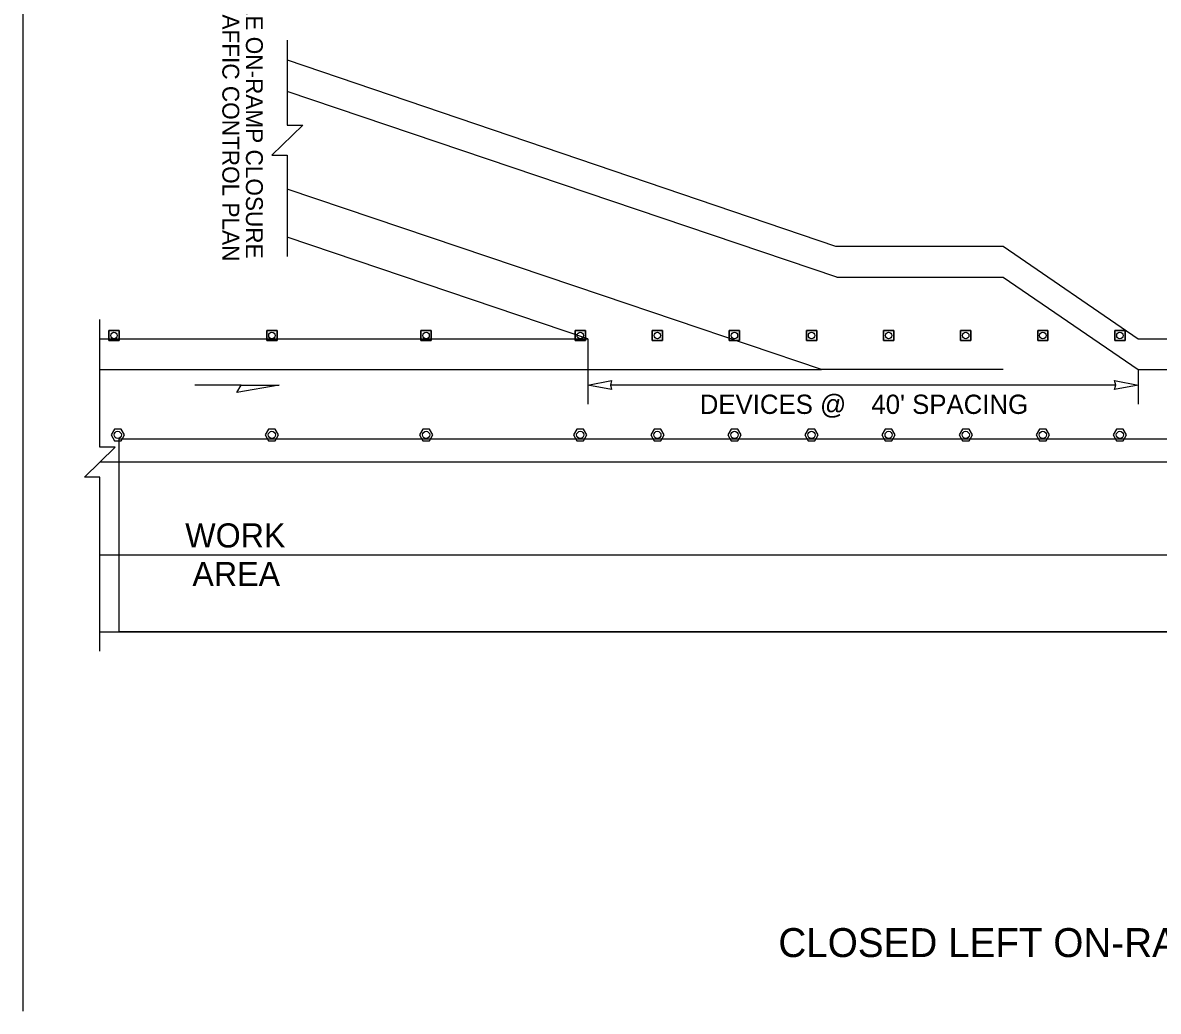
# Model space of a CAD drawing. Extents: x 99999 to 100116, y 99995 to 100013.
# Drawn here: x 100087.875 to 100092.589, y 100001.576 to 100005.677 of the extents above; entities that cross this region are included whole.
import ezdxf

# ---------------------------------------------------------------- set-up
doc = ezdxf.new("R2010")
doc.units = 0
for name, color, linetype in [('RD_MK_LineEdgeYellow', 7, 'Continuous'), ('RD_MK_LineLane', 7, 'Continuous'), ('SH_DE_DetailHeading2Text', 7, 'Continuous'), ('TR_WZ_TallChanDevice', 7, 'Continuous'), ('TR_WZ_TrafficCone', 7, 'Continuous'), ('TR_WZ_WorkAreaLabel', 7, 'Continuous'), ('TR_WZ_WorkZoneDetails', 7, 'Continuous'), ('TR_WZ_WorkZoneTextCurrent', 7, 'Continuous')]:
    doc.layers.add(name, color=color, linetype=linetype)

msp = doc.modelspace()

# ---------------------------------------------------------------- linework, layer by layer
at = {"layer": 'RD_MK_LineEdgeYellow'}
for p, q in [((100091.2543, 100004.622), (100088.9733, 100005.3922)), ((100090.2818, 100004.545), (100088.9733, 100004.9869)), ((100091.2543, 100004.622), (100091.9445, 100004.622)), ((100091.9445, 100004.622), (100092.5055, 100004.238)), ((100088.195, 100004.238), (100090.2214, 100004.238)), ((100092.5055, 100004.238), (100095.43, 100004.238)), ((100088.195, 100003.47), (100095.43, 100003.47))]:
    msp.add_line(p, q, dxfattribs=at)
at = {"layer": 'RD_MK_LineLane'}
for points in [[(100091.9445, 100004.238), (100091.1912, 100004.238)], [(100095.43, 100003.854), (100088.195, 100003.854)]]:
    msp.add_lwpolyline(points, dxfattribs=at)
at = {"layer": 'TR_WZ_TallChanDevice'}
for points in [[(100088.2833, 100003.9909), (100088.2555, 100003.9909), (100088.2417, 100003.9669), (100088.2555, 100003.9429), (100088.2833, 100003.9429), (100088.2971, 100003.9669)], [(100088.9233, 100003.9909), (100088.8955, 100003.9909), (100088.8817, 100003.9669), (100088.8955, 100003.9429), (100088.9233, 100003.9429), (100088.9371, 100003.9669)], [(100089.5633, 100003.9909), (100089.5355, 100003.9909), (100089.5217, 100003.9669), (100089.5355, 100003.9429), (100089.5633, 100003.9429), (100089.5771, 100003.9669)], [(100090.2033, 100003.9909), (100090.1755, 100003.9909), (100090.1617, 100003.9669), (100090.1755, 100003.9429), (100090.2033, 100003.9429), (100090.2171, 100003.9669)], [(100090.5233, 100003.9909), (100090.4955, 100003.9909), (100090.4817, 100003.9669), (100090.4955, 100003.9429), (100090.5233, 100003.9429), (100090.5371, 100003.9669)], [(100090.8433, 100003.9909), (100090.8155, 100003.9909), (100090.8017, 100003.9669), (100090.8155, 100003.9429), (100090.8433, 100003.9429), (100090.8571, 100003.9669)], [(100091.1633, 100003.9909), (100091.1355, 100003.9909), (100091.1217, 100003.9669), (100091.1355, 100003.9429), (100091.1633, 100003.9429), (100091.1771, 100003.9669)], [(100091.4833, 100003.9909), (100091.4555, 100003.9909), (100091.4417, 100003.9669), (100091.4555, 100003.9429), (100091.4833, 100003.9429), (100091.4971, 100003.9669)], [(100091.8033, 100003.9909), (100091.7755, 100003.9909), (100091.7617, 100003.9669), (100091.7755, 100003.9429), (100091.8033, 100003.9429), (100091.8171, 100003.9669)], [(100092.1233, 100003.9909), (100092.0955, 100003.9909), (100092.0817, 100003.9669), (100092.0955, 100003.9429), (100092.1233, 100003.9429), (100092.1371, 100003.9669)], [(100092.4433, 100003.9909), (100092.4155, 100003.9909), (100092.4017, 100003.9669), (100092.4155, 100003.9429), (100092.4433, 100003.9429), (100092.4571, 100003.9669)]]:
    msp.add_lwpolyline(points, close=True, dxfattribs=at)
for points in [[(100088.2833, 100003.9909), (100088.2555, 100003.9909), (100088.2417, 100003.9669), (100088.2555, 100003.9429), (100088.2833, 100003.9429), (100088.2971, 100003.9669), (100088.2833, 100003.9909)], [(100088.9233, 100003.9909), (100088.8955, 100003.9909), (100088.8817, 100003.9669), (100088.8955, 100003.9429), (100088.9233, 100003.9429), (100088.9371, 100003.9669), (100088.9233, 100003.9909)], [(100089.5633, 100003.9909), (100089.5355, 100003.9909), (100089.5217, 100003.9669), (100089.5355, 100003.9429), (100089.5633, 100003.9429), (100089.5771, 100003.9669), (100089.5633, 100003.9909)], [(100090.2033, 100003.9909), (100090.1755, 100003.9909), (100090.1617, 100003.9669), (100090.1755, 100003.9429), (100090.2033, 100003.9429), (100090.2171, 100003.9669), (100090.2033, 100003.9909)], [(100090.5233, 100003.9909), (100090.4955, 100003.9909), (100090.4817, 100003.9669), (100090.4955, 100003.9429), (100090.5233, 100003.9429), (100090.5371, 100003.9669), (100090.5233, 100003.9909)], [(100090.8433, 100003.9909), (100090.8155, 100003.9909), (100090.8017, 100003.9669), (100090.8155, 100003.9429), (100090.8433, 100003.9429), (100090.8571, 100003.9669), (100090.8433, 100003.9909)], [(100091.1633, 100003.9909), (100091.1355, 100003.9909), (100091.1217, 100003.9669), (100091.1355, 100003.9429), (100091.1633, 100003.9429), (100091.1771, 100003.9669), (100091.1633, 100003.9909)], [(100091.4833, 100003.9909), (100091.4555, 100003.9909), (100091.4417, 100003.9669), (100091.4555, 100003.9429), (100091.4833, 100003.9429), (100091.4971, 100003.9669), (100091.4833, 100003.9909)], [(100091.8033, 100003.9909), (100091.7755, 100003.9909), (100091.7617, 100003.9669), (100091.7755, 100003.9429), (100091.8033, 100003.9429), (100091.8171, 100003.9669), (100091.8033, 100003.9909)], [(100092.1233, 100003.9909), (100092.0955, 100003.9909), (100092.0817, 100003.9669), (100092.0955, 100003.9429), (100092.1233, 100003.9429), (100092.1371, 100003.9669), (100092.1233, 100003.9909)], [(100092.4433, 100003.9909), (100092.4155, 100003.9909), (100092.4017, 100003.9669), (100092.4155, 100003.9429), (100092.4433, 100003.9429), (100092.4571, 100003.9669), (100092.4433, 100003.9909)]]:
    msp.add_lwpolyline(points, dxfattribs=at)
for centre in [(100088.2694, 100003.9669), (100088.9094, 100003.9669), (100089.5494, 100003.9669), (100090.1894, 100003.9669), (100090.5094, 100003.9669), (100090.8294, 100003.9669), (100091.1494, 100003.9669), (100091.4694, 100003.9669), (100091.7894, 100003.9669), (100092.1094, 100003.9669), (100092.4294, 100003.9669)]:
    msp.add_circle(centre, 0.015, dxfattribs=at)
at = {"layer": 'TR_WZ_TrafficCone'}
for points in [[(100088.2326, 100004.358), (100088.2753, 100004.358), (100088.2753, 100004.4006), (100088.2326, 100004.4006), (100088.2326, 100004.358)], [(100088.2326, 100004.4006), (100088.2753, 100004.4006), (100088.2753, 100004.358), (100088.2326, 100004.358), (100088.2326, 100004.4006)], [(100088.8881, 100004.358), (100088.9307, 100004.358), (100088.9307, 100004.4006), (100088.8881, 100004.4006), (100088.8881, 100004.358)], [(100088.8881, 100004.4006), (100088.9307, 100004.4006), (100088.9307, 100004.358), (100088.8881, 100004.358), (100088.8881, 100004.4006)], [(100089.5281, 100004.358), (100089.5707, 100004.358), (100089.5707, 100004.4006), (100089.5281, 100004.4006), (100089.5281, 100004.358)], [(100089.5281, 100004.4006), (100089.5707, 100004.4006), (100089.5707, 100004.358), (100089.5281, 100004.358), (100089.5281, 100004.4006)], [(100090.1681, 100004.358), (100090.2107, 100004.358), (100090.2107, 100004.4006), (100090.1681, 100004.4006), (100090.1681, 100004.358)], [(100090.1681, 100004.4006), (100090.2107, 100004.4006), (100090.2107, 100004.358), (100090.1681, 100004.358), (100090.1681, 100004.4006)], [(100090.4881, 100004.358), (100090.5307, 100004.358), (100090.5307, 100004.4006), (100090.4881, 100004.4006), (100090.4881, 100004.358)], [(100090.4881, 100004.4006), (100090.5307, 100004.4006), (100090.5307, 100004.358), (100090.4881, 100004.358), (100090.4881, 100004.4006)], [(100090.8081, 100004.358), (100090.8507, 100004.358), (100090.8507, 100004.4006), (100090.8081, 100004.4006), (100090.8081, 100004.358)], [(100090.8081, 100004.4006), (100090.8507, 100004.4006), (100090.8507, 100004.358), (100090.8081, 100004.358), (100090.8081, 100004.4006)], [(100091.1281, 100004.358), (100091.1707, 100004.358), (100091.1707, 100004.4006), (100091.1281, 100004.4006), (100091.1281, 100004.358)], [(100091.1281, 100004.4006), (100091.1707, 100004.4006), (100091.1707, 100004.358), (100091.1281, 100004.358), (100091.1281, 100004.4006)], [(100091.4481, 100004.358), (100091.4907, 100004.358), (100091.4907, 100004.4006), (100091.4481, 100004.4006), (100091.4481, 100004.358)], [(100091.4481, 100004.4006), (100091.4907, 100004.4006), (100091.4907, 100004.358), (100091.4481, 100004.358), (100091.4481, 100004.4006)], [(100091.7681, 100004.358), (100091.8107, 100004.358), (100091.8107, 100004.4006), (100091.7681, 100004.4006), (100091.7681, 100004.358)], [(100091.7681, 100004.4006), (100091.8107, 100004.4006), (100091.8107, 100004.358), (100091.7681, 100004.358), (100091.7681, 100004.4006)], [(100092.0881, 100004.358), (100092.1307, 100004.358), (100092.1307, 100004.4006), (100092.0881, 100004.4006), (100092.0881, 100004.358)], [(100092.0881, 100004.4006), (100092.1307, 100004.4006), (100092.1307, 100004.358), (100092.0881, 100004.358), (100092.0881, 100004.4006)], [(100092.4081, 100004.358), (100092.4507, 100004.358), (100092.4507, 100004.4006), (100092.4081, 100004.4006), (100092.4081, 100004.358)], [(100092.4081, 100004.4006), (100092.4507, 100004.4006), (100092.4507, 100004.358), (100092.4081, 100004.358), (100092.4081, 100004.4006)]]:
    msp.add_lwpolyline(points, dxfattribs=at)
for centre in [(100088.2539, 100004.3793), (100088.9094, 100004.3793), (100089.5494, 100004.3793), (100090.1894, 100004.3793), (100090.5094, 100004.3793), (100090.8294, 100004.3793), (100091.1494, 100004.3793), (100091.4694, 100004.3793), (100091.7894, 100004.3793), (100092.1094, 100004.3793), (100092.4294, 100004.3793)]:
    msp.add_circle(centre, 0.0133, dxfattribs=at)
at = {"layer": 'TR_WZ_WorkZoneDetails'}
for p, q in [((100087.875, 100008.9181), (100087.875, 100001.5759)), ((100088.9733, 100005.5235), (100091.2488, 100004.75)), ((100090.2214, 100004.366), (100088.9733, 100004.7871)), ((100091.2488, 100004.75), (100091.9445, 100004.75)), ((100091.9445, 100004.75), (100092.5055, 100004.366)), ((100091.1912, 100004.238), (100090.2818, 100004.545)), ((100088.195, 100004.366), (100090.2214, 100004.366)), ((100090.2214, 100004.366), (100090.2214, 100004.094)), ((100092.5055, 100004.366), (100095.43, 100004.366)), ((100090.2214, 100004.238), (100091.1912, 100004.238)), ((100092.5055, 100004.238), (100092.5055, 100004.094)), ((100088.782, 100004.174), (100088.5891, 100004.174)), ((100092.4118, 100004.174), (100090.3151, 100004.174)), ((100088.195, 100003.15), (100095.43, 100003.15))]:
    msp.add_line(p, q, dxfattribs=at)
for points in [[(100088.9733, 100005.6039), (100088.9733, 100005.2515), (100089.0373, 100005.2515), (100088.9092, 100005.1276), (100088.9733, 100005.1276), (100088.9733, 100004.7071)], [(100088.195, 100003.07), (100088.195, 100003.792), (100088.131, 100003.792), (100088.259, 100003.9159), (100088.195, 100003.9159), (100088.195, 100004.446)]]:
    msp.add_lwpolyline(points, dxfattribs=at)
for points in [[(100088.9392, 100004.174), (100088.7641, 100004.1431), (100088.782, 100004.174)], [(100090.2214, 100004.174), (100090.3196, 100004.1932), (100090.3151, 100004.174), (100090.3196, 100004.1547)], [(100092.5055, 100004.174), (100092.4073, 100004.1547), (100092.4118, 100004.174), (100092.4073, 100004.1932)], [(100088.275, 100003.15), (100088.275, 100003.95), (100095.35, 100003.95), (100095.35, 100003.15)]]:
    msp.add_lwpolyline(points, close=True, dxfattribs=at)

# ---------------------------------------------------------------- texts
at = {"layer": 'SH_DE_DetailHeading2Text'}
msp.add_text('CLOSED LEFT ON-RAMP DETAIL', height=0.12, rotation=360, dxfattribs=at).set_placement((100091.0116, 100001.8009))
at = {"layer": 'TR_WZ_WorkAreaLabel'}
for s, p in [('WORK', (100088.5496, 100003.5)), ('AREA', (100088.5793, 100003.34))]:
    msp.add_text(s, height=0.1, dxfattribs=at).set_placement(p)
at = {"layer": 'TR_WZ_WorkZoneTextCurrent'}
for s, p in [('TRAFFIC CONTROL PLAN', (100088.7037, 100005.8361)), ('SEE ON-RAMP CLOSURE', (100088.8017, 100005.8322))]:
    msp.add_text(s, height=0.07, rotation=270, dxfattribs=at).set_placement(p)
for s, p in [('DEVICES @', (100090.6853, 100004.054)), ("40' SPACING", (100091.3978, 100004.054))]:
    msp.add_text(s, height=0.08, dxfattribs=at).set_placement(p)

doc.saveas('drawing.dxf')
